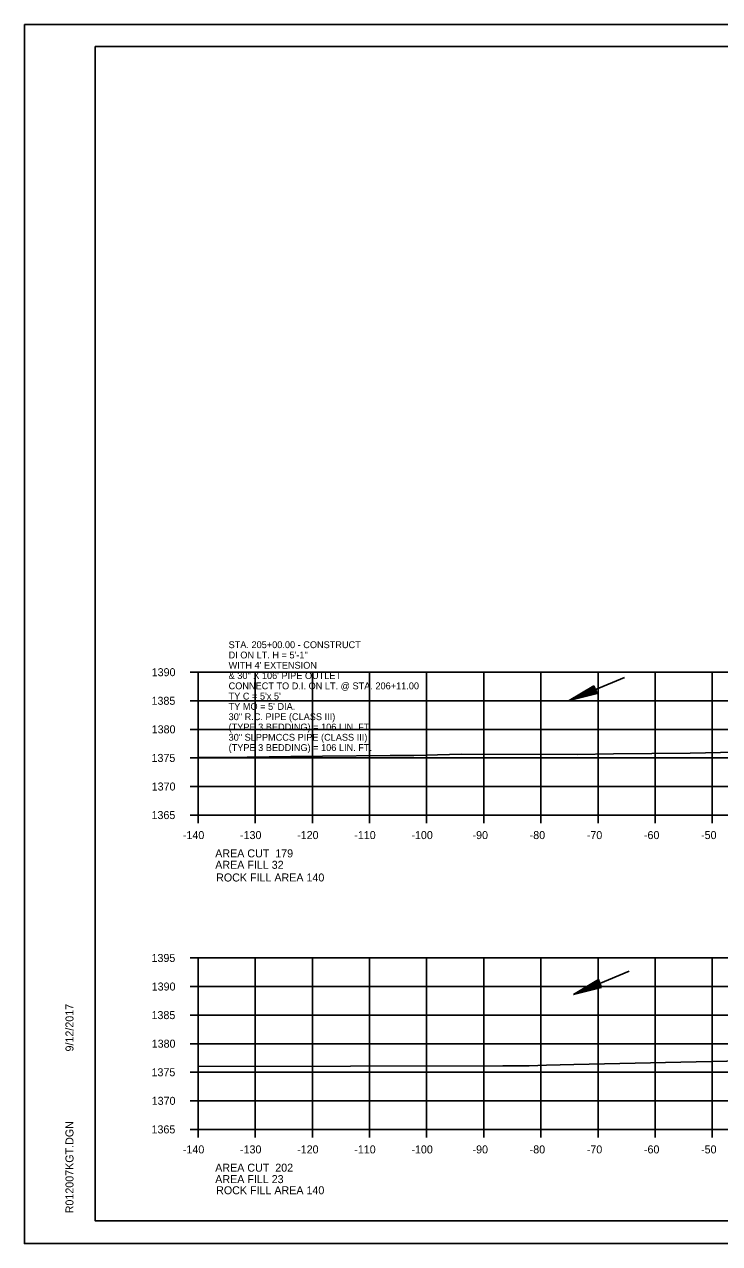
# Model space of a CAD drawing. Extents: x 1374311 to 1383814, y 384102 to 406278.
# Drawn here: x 1382469.7 to 1382591.4, y 402865 to 403078.4 of the extents above; entities that cross this region are included whole.
import ezdxf

# ---------------------------------------------------------------- set-up
doc = ezdxf.new("R2010")
doc.units = 0
for name, color, linetype in [('R_Axis', 7, 'Continuous'), ('R_Axis Annot', 7, 'Continuous'), ('R_Border', 7, 'Continuous'), ('R_Draft', 7, 'Continuous'), ('R_Exist Surface', 7, 'Continuous'), ('R_Fin Surface', 7, 'Continuous'), ('R_Grid', 7, 'Continuous'), ('R_No Plot', 7, 'Continuous'), ('R_Water', 7, 'Continuous'), ('R_Water Annot', 7, 'Continuous')]:
    doc.layers.add(name, color=color, linetype=linetype)

msp = doc.modelspace()

# ---------------------------------------------------------------- linework, layer by layer
at = {"layer": 'R_Axis'}
for p, q in [((1382498.67, 402965.01), (1382500.07, 402965.01)), ((1382500.07, 402940.01), (1382500.07, 402965.01)), ((1382498.67, 402960.01), (1382500.07, 402960.01)), ((1382498.67, 402955.01), (1382500.07, 402955.01)), ((1382498.67, 402950.01), (1382500.07, 402950.01)), ((1382498.67, 402945.01), (1382500.07, 402945.01)), ((1382498.67, 402940.01), (1382500.07, 402940.01)), ((1382500.07, 402940.01), (1382780.07, 402940.01)), ((1382500.07, 402938.61), (1382500.07, 402940.01)), ((1382510.07, 402938.61), (1382510.07, 402940.01)), ((1382520.07, 402938.61), (1382520.07, 402940.01)), ((1382530.07, 402938.61), (1382530.07, 402940.01)), ((1382540.07, 402938.61), (1382540.07, 402940.01)), ((1382550.07, 402938.61), (1382550.07, 402940.01)), ((1382560.07, 402938.61), (1382560.07, 402940.01)), ((1382570.07, 402938.61), (1382570.07, 402940.01)), ((1382580.07, 402938.61), (1382580.07, 402940.01)), ((1382590.07, 402938.61), (1382590.07, 402940.01)), ((1382498.67, 402915.01), (1382500.07, 402915.01)), ((1382500.07, 402885.01), (1382500.07, 402915.01)), ((1382498.67, 402910.01), (1382500.07, 402910.01)), ((1382498.67, 402905.01), (1382500.07, 402905.01)), ((1382498.67, 402900.01), (1382500.07, 402900.01)), ((1382498.67, 402895.01), (1382500.07, 402895.01)), ((1382498.67, 402890.01), (1382500.07, 402890.01)), ((1382498.67, 402885.01), (1382500.07, 402885.01)), ((1382500.07, 402885.01), (1382780.07, 402885.01)), ((1382500.07, 402883.61), (1382500.07, 402885.01)), ((1382510.07, 402883.61), (1382510.07, 402885.01)), ((1382520.07, 402883.61), (1382520.07, 402885.01)), ((1382530.07, 402883.61), (1382530.07, 402885.01)), ((1382540.07, 402883.61), (1382540.07, 402885.01)), ((1382550.07, 402883.61), (1382550.07, 402885.01)), ((1382560.07, 402883.61), (1382560.07, 402885.01)), ((1382570.07, 402883.61), (1382570.07, 402885.01)), ((1382580.07, 402883.61), (1382580.07, 402885.01)), ((1382590.07, 402883.61), (1382590.07, 402885.01))]:
    msp.add_line(p, q, dxfattribs=at)
at = {"layer": 'R_Border'}
for p, q in [((1382482.07, 403074.47), (1382798.25, 403074.47)), ((1382482.07, 402869.01), (1382482.07, 403074.47)), ((1382482.07, 402869.01), (1382482.07, 402869.01)), ((1382798.25, 402869.01), (1382482.07, 402869.01))]:
    msp.add_line(p, q, dxfattribs=at)
at = {"layer": 'R_Draft'}
for p, q in [((1382569.33, 402962.64), (1382565.01, 402960.03)), ((1382569.91, 402961.26), (1382565.01, 402960.03)), ((1382569.38, 402962.53), (1382565.78, 402960.35)), ((1382569.86, 402961.37), (1382565.78, 402960.35)), ((1382569.43, 402962.41), (1382566.57, 402960.68)), ((1382569.81, 402961.49), (1382566.57, 402960.68)), ((1382569.48, 402962.29), (1382567.34, 402961)), ((1382569.76, 402961.61), (1382567.34, 402961)), ((1382569.53, 402962.18), (1382568.12, 402961.33)), ((1382569.71, 402961.73), (1382568.12, 402961.33)), ((1382569.58, 402962.06), (1382568.89, 402961.65)), ((1382569.67, 402961.84), (1382568.89, 402961.65)), ((1382569.91, 402961.26), (1382569.33, 402962.64)), ((1382570.13, 402911.25), (1382565.8, 402908.63)), ((1382570.71, 402909.86), (1382565.8, 402908.63)), ((1382570.18, 402911.13), (1382566.57, 402908.95)), ((1382570.66, 402909.98), (1382566.57, 402908.95)), ((1382570.23, 402911.01), (1382567.37, 402909.28)), ((1382570.61, 402910.09), (1382567.37, 402909.28)), ((1382570.28, 402910.9), (1382568.14, 402909.6)), ((1382570.56, 402910.21), (1382568.14, 402909.6)), ((1382570.33, 402910.78), (1382568.92, 402909.93)), ((1382570.51, 402910.33), (1382568.92, 402909.93)), ((1382570.37, 402910.66), (1382569.69, 402910.25)), ((1382570.46, 402910.44), (1382569.69, 402910.25)), ((1382570.71, 402909.86), (1382570.13, 402911.25))]:
    msp.add_line(p, q, dxfattribs=at)
at = {"layer": 'R_Exist Surface'}
for points in [[(1382500.07, 402950.07), (1382504.84, 402950.1), (1382516.32, 402950.24), (1382521.85, 402950.31), (1382533.68, 402950.44), (1382537.82, 402950.44), (1382544.09, 402950.63), (1382546.12, 402950.68), (1382566.43, 402950.62), (1382572.81, 402950.7), (1382586.18, 402950.85), (1382602.19, 402951.19)], [(1382500.07, 402896.04), (1382553.39, 402896.13), (1382558.04, 402896.14), (1382561.06, 402896.26), (1382565.83, 402896.34), (1382595.29, 402897.02)]]:
    msp.add_lwpolyline(points, dxfattribs=at)
at = {"layer": 'R_Grid'}
for p, q in [((1382500.07, 402965.01), (1382780.07, 402965.01)), ((1382500.07, 402940.01), (1382500.07, 402965.01)), ((1382510.07, 402940.01), (1382510.07, 402965.01)), ((1382520.07, 402940.01), (1382520.07, 402965.01)), ((1382530.07, 402940.01), (1382530.07, 402965.01)), ((1382540.07, 402940.01), (1382540.07, 402965.01)), ((1382550.07, 402940.01), (1382550.07, 402965.01)), ((1382560.07, 402940.01), (1382560.07, 402965.01)), ((1382570.07, 402940.01), (1382570.07, 402965.01)), ((1382580.07, 402940.01), (1382580.07, 402965.01)), ((1382590.07, 402940.01), (1382590.07, 402965.01)), ((1382500.07, 402960.01), (1382780.07, 402960.01)), ((1382500.07, 402955.01), (1382780.07, 402955.01)), ((1382500.07, 402950.01), (1382780.07, 402950.01)), ((1382500.07, 402945.01), (1382780.07, 402945.01)), ((1382500.07, 402940.01), (1382780.07, 402940.01)), ((1382500.07, 402915.01), (1382780.07, 402915.01)), ((1382500.07, 402885.01), (1382500.07, 402915.01)), ((1382510.07, 402885.01), (1382510.07, 402915.01)), ((1382520.07, 402885.01), (1382520.07, 402915.01)), ((1382530.07, 402885.01), (1382530.07, 402915.01)), ((1382540.07, 402885.01), (1382540.07, 402915.01)), ((1382550.07, 402885.01), (1382550.07, 402915.01)), ((1382560.07, 402885.01), (1382560.07, 402915.01)), ((1382570.07, 402885.01), (1382570.07, 402915.01)), ((1382580.07, 402885.01), (1382580.07, 402915.01)), ((1382590.07, 402885.01), (1382590.07, 402915.01)), ((1382500.07, 402910.01), (1382780.07, 402910.01)), ((1382500.07, 402905.01), (1382780.07, 402905.01)), ((1382500.07, 402900.01), (1382780.07, 402900.01)), ((1382500.07, 402895.01), (1382780.07, 402895.01)), ((1382500.07, 402890.01), (1382780.07, 402890.01)), ((1382500.07, 402885.01), (1382780.07, 402885.01))]:
    msp.add_line(p, q, dxfattribs=at)
at = {"layer": 'R_No Plot'}
for p, q in [((1382469.67, 403078.36), (1382803, 403078.36)), ((1382469.67, 402865.03), (1382803, 402865.03))]:
    msp.add_line(p, q, dxfattribs=at)
for points in [[(1382469.66, 403078.36), (1382803, 403078.36), (1382803, 402865.03), (1382469.66, 402865.03)], [(1382715.99, 403074.47), (1382715.99, 403064.59), (1382751.72, 403064.59), (1382751.72, 403061.67), (1382774.92, 403061.67), (1382774.92, 403037.34), (1382798.25, 403037.34), (1382798.25, 402869.01), (1382482.07, 402869.01), (1382482.07, 403074.47)]]:
    msp.add_lwpolyline(points, close=True, dxfattribs=at)
at = {"layer": 'R_Water'}
for p, q in [((1382574.7, 402964.07), (1382565.01, 402960.03)), ((1382575.5, 402912.67), (1382565.8, 402908.63))]:
    msp.add_line(p, q, dxfattribs=at)

# ---------------------------------------------------------------- texts
at = {"layer": 'R_Axis Annot'}
for s, p in [('1390', (1382491.95, 402964.31)), ('1385', (1382491.92, 402959.31)), ('1380', (1382491.95, 402954.31)), ('1375', (1382491.92, 402949.31)), ('1370', (1382491.95, 402944.31)), ('1365', (1382491.92, 402939.31)), ('-140', (1382497.41, 402935.81)), ('-130', (1382507.41, 402935.81)), ('-120', (1382517.41, 402935.81)), ('-110', (1382527.41, 402935.81)), ('-100', (1382537.41, 402935.81)), ('-90', (1382548.11, 402935.81)), ('-80', (1382558.11, 402935.81)), ('-70', (1382568.11, 402935.81)), ('-60', (1382578.11, 402935.81)), ('-50', (1382588.11, 402935.81)), ('AREA CUT  179', (1382503.07, 402932.61)), ('AREA FILL 32', (1382503.07, 402930.61)), ('1395', (1382491.92, 402914.31)), ('1390', (1382491.95, 402909.31)), ('1385', (1382491.92, 402904.31)), ('1380', (1382491.95, 402899.31)), ('1375', (1382491.92, 402894.31)), ('1370', (1382491.95, 402889.31)), ('1365', (1382491.92, 402884.31)), ('-140', (1382497.41, 402880.81)), ('-130', (1382507.41, 402880.81)), ('-120', (1382517.41, 402880.81)), ('-110', (1382527.41, 402880.81)), ('-100', (1382537.41, 402880.81)), ('-90', (1382548.11, 402880.81)), ('-80', (1382558.11, 402880.81)), ('-70', (1382568.11, 402880.81)), ('-60', (1382578.11, 402880.81)), ('-50', (1382588.11, 402880.81)), ('AREA CUT  202', (1382503.07, 402877.61)), ('AREA FILL 23', (1382503.07, 402875.61))]:
    msp.add_text(s, height=1.4, dxfattribs=at).set_placement(p)
at = {"layer": 'R_Border'}
for s, p in [('9/12/2017', (1382478.26, 402898.65)), ('R012007KGT.DGN', (1382478.26, 402870.33))]:
    msp.add_text(s, height=1.4, rotation=90, dxfattribs=at).set_placement(p)
at = {"layer": 'R_Fin Surface'}
for p in [(1382503.23, 402928.39), (1382503.23, 402873.66)]:
    msp.add_text('ROCK FILL AREA 140', height=1.4, dxfattribs=at).set_placement(p)
at = {"layer": 'R_Water Annot'}
for s, p in [('STA. 205+00.00 - CONSTRUCT', (1382505.41, 402969.22)), ('DI ON LT. H = 5\'-1"', (1382505.41, 402967.42)), ("WITH 4' EXTENSION ", (1382505.41, 402965.62)), ('& 30" X 106\' PIPE OUTLET', (1382505.41, 402963.82)), ('CONNECT TO D.I. ON LT. @ STA. 206+11.00', (1382505.41, 402962.02)), ("TY C = 5'x 5'", (1382505.41, 402960.22)), ("TY MO = 5' DIA.", (1382505.41, 402958.42)), ('30" R.C. PIPE (CLASS III)', (1382505.41, 402956.62)), ('30" SLPPMCCS PIPE (CLASS III)', (1382505.41, 402953.02)), ('(TYPE 3 BEDDING) = 106 LIN. FT.', (1382505.41, 402954.82)), ('(TYPE 3 BEDDING) = 106 LIN. FT.', (1382505.41, 402951.22))]:
    msp.add_text(s, height=1.2, dxfattribs=at).set_placement(p)

doc.saveas('drawing.dxf')
